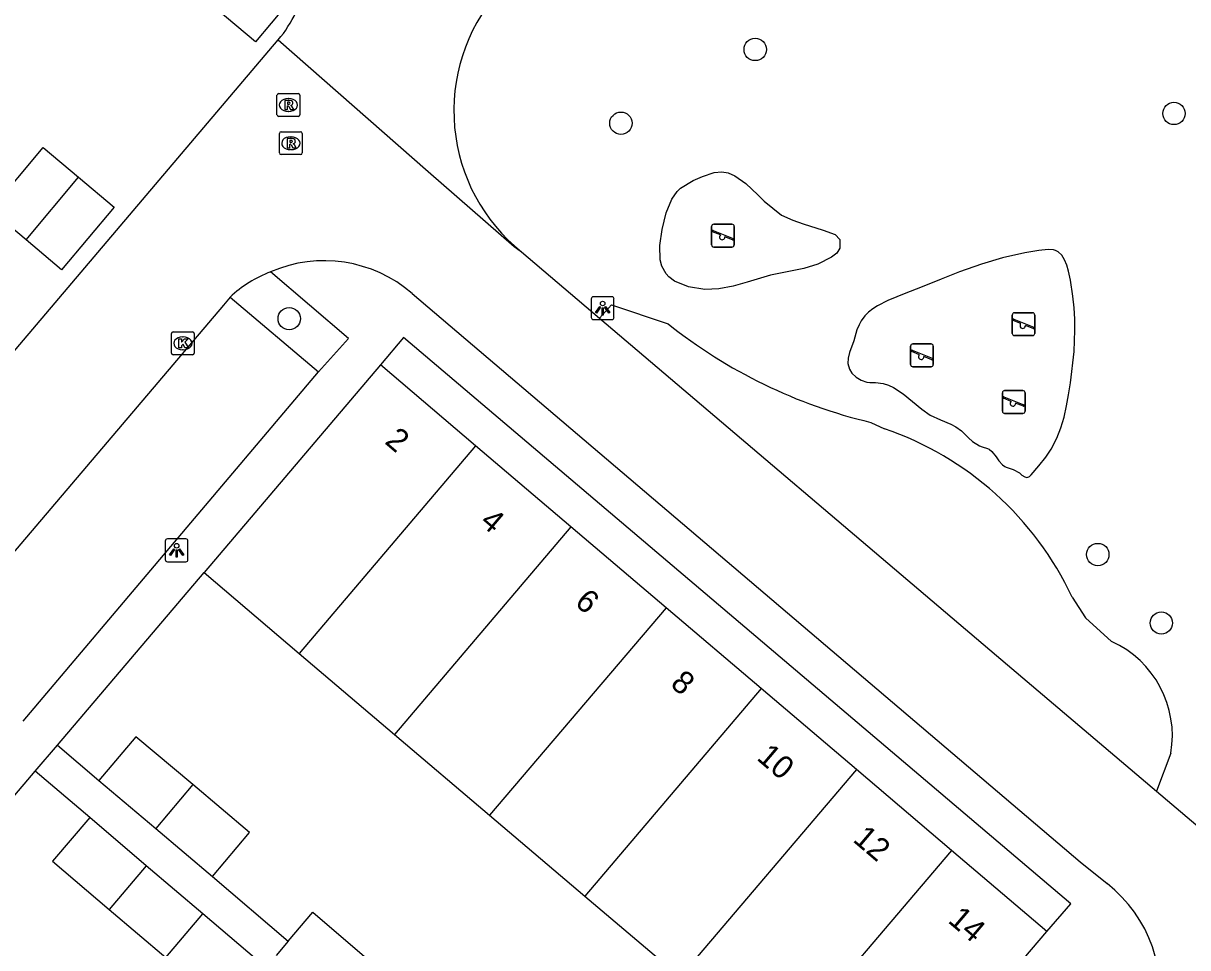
# Model space of a CAD drawing. Extents: x 156414 to 157775, y 382335 to 383765.
# Drawn here: x 157240 to 157290.9, y 382919 to 382959.4 of the extents above; entities that cross this region are included whole.
import ezdxf

# ---------------------------------------------------------------- set-up
doc = ezdxf.new("R2010")
doc.units = 0
for name, color, linetype in [('IMGEO_Boom', 7, 'Continuous'), ('IMGEO_Groenvoorziening', 7, 'Continuous'), ('IMGEO_Kolk', 7, 'Continuous'), ('IMGEO_Lichtpunt', 7, 'Continuous'), ('IMGEO_Pand', 7, 'Continuous'), ('IMGEO_Pand_nummerreeks', 7, 'Continuous'), ('IMGEO_Parkeervlak_open', 7, 'Continuous'), ('IMGEO_Rijbaan_lokaal_open', 7, 'Continuous'), ('IMGEO_Rioolput', 7, 'Continuous'), ('IMGEO_Speelvoorziening', 7, 'Continuous'), ('IMGEO_Voetpad_open', 7, 'Continuous')]:
    doc.layers.add(name, color=color, linetype=linetype)

msp = doc.modelspace()

# ---------------------------------------------------------------- linework, layer by layer
at = {"layer": 'IMGEO_Boom'}
for centre in [(157272.029, 382958.252), (157266.157, 382955.025), (157290.345, 382955.453), (157251.65, 382946.482), (157287.014, 382936.169), (157289.792, 382933.176)]:
    msp.add_circle(centre, 0.489, dxfattribs=at)
at = {"layer": 'IMGEO_Groenvoorziening'}
for points in [[(157268.133, 382951.105), (157268.388, 382951.705), (157268.617, 382952.044), (157268.768, 382952.189), (157269.312, 382952.518), (157269.726, 382952.693), (157270.237, 382952.868), (157270.566, 382952.903), (157270.847, 382952.851), (157271.141, 382952.722), (157271.617, 382952.388), (157272.145, 382951.897), (157272.42, 382951.624), (157273.184, 382951.013), (157273.679, 382950.786), (157274.121, 382950.631), (157275, 382950.344), (157275.529, 382950.162), (157275.738, 382949.943), (157275.738, 382949.567), (157275.602, 382949.352), (157275.37, 382949.163), (157274.774, 382948.86), (157274.164, 382948.678), (157272.698, 382948.386), (157271.678, 382948.082), (157271.07, 382947.903), (157270.444, 382947.78), (157269.833, 382947.755), (157269.111, 382947.871), (157268.502, 382948.126), (157268.256, 382948.306), (157268.133, 382948.435), (157267.94, 382948.771), (157267.867, 382949.05), (157267.852, 382949.678), (157267.961, 382950.375), (157268.133, 382951.105)], [(157276.339, 382945.51), (157276.153, 382945.003), (157276.098, 382944.758), (157276.088, 382944.523), (157276.152, 382944.269), (157276.26, 382944.1), (157276.444, 382943.925), (157276.668, 382943.791), (157276.914, 382943.708), (157277.045, 382943.69), (157277.287, 382943.69), (157277.632, 382943.643), (157277.857, 382943.568), (157278.075, 382943.465), (157278.496, 382943.194), (157279.314, 382942.532), (157279.688, 382942.267), (157280.128, 382942.056), (157280.581, 382941.865), (157280.798, 382941.754), (157281.052, 382941.579), (157281.358, 382941.277), (157281.534, 382941.105), (157281.837, 382940.916), (157281.957, 382940.88), (157282.193, 382940.812), (157282.258, 382940.78), (157282.384, 382940.678), (157282.565, 382940.436), (157282.683, 382940.269), (157282.85, 382940.087), (157282.946, 382940.018), (157283.013, 382939.984), (157283.319, 382939.894), (157283.583, 382939.748), (157283.696, 382939.64), (157283.819, 382939.56), (157283.916, 382939.542), (157283.998, 382939.56), (157284.03, 382939.579), (157284.097, 382939.647), (157284.44, 382940.045), (157284.741, 382940.425), (157284.976, 382940.774), (157285.223, 382941.253), (157285.398, 382941.708), (157285.538, 382942.181), (157285.648, 382942.664), (157285.737, 382943.152), (157285.817, 382943.677), (157285.974, 382945.041), (157286.015, 382945.976), (157286.007, 382946.456), (157285.979, 382946.95), (157285.926, 382947.462), (157285.817, 382948.165), (157285.736, 382948.553), (157285.66, 382948.819), (157285.562, 382949.059), (157285.436, 382949.26), (157285.276, 382949.408), (157285.167, 382949.464), (157285.077, 382949.49), (157284.842, 382949.508), (157284.441, 382949.464), (157283.819, 382949.354), (157282.852, 382949.134), (157281.932, 382948.866), (157280.963, 382948.528), (157280.158, 382948.213), (157279.257, 382947.847), (157278.613, 382947.592), (157277.83, 382947.277), (157277.38, 382947.048), (157277.175, 382946.916), (157276.988, 382946.769), (157276.823, 382946.604), (157276.664, 382946.389), (157276.57, 382946.213), (157276.48, 382945.988), (157276.339, 382945.51)], [(157265.218, 382946.505), (157265.746, 382947.085), (157268.218, 382946.261)], [(157277.085, 382941.949), (157277.684, 382941.667)], [(157285.891, 382934.309), (157286.474, 382933.397), (157287.614, 382932.371)], [(157290.21, 382927.487), (157289.585, 382925.825)]]:
    msp.add_lwpolyline(points, dxfattribs=at)
for centre, radius, start, end in [((157282.235, 382963.812), 22.461, 231.3874, 256.7455), ((157273.117, 382928.317), 14.109, 25.1291, 71.1151), ((157285.753, 382928.25), 4.522, 350.2868, 65.6973)]:
    msp.add_arc(centre, radius, start, end, dxfattribs=at)
at = {"layer": 'IMGEO_Kolk'}
for p, q in [((157246.573, 382945.904), (157247.425, 382945.904)), ((157246.498, 382944.978), (157246.498, 382945.83)), ((157246.986, 382945.684), (157247.011, 382945.684)), ((157247.499, 382945.83), (157247.499, 382944.978)), ((157247.425, 382944.904), (157246.573, 382944.904)), ((157247.009, 382945.124), (157246.984, 382945.124))]:
    msp.add_line(p, q, dxfattribs=at)
for points in [[(157246.573, 382945.904), (157247.425, 382945.904)], [(157246.498, 382944.978), (157246.498, 382945.83)], [(157246.819, 382945.604), (157246.942, 382945.604), (157246.942, 382945.453), (157247.072, 382945.604), (157247.236, 382945.604), (157247.09, 382945.453), (157247.243, 382945.204), (157247.091, 382945.204), (157247.006, 382945.368), (157246.942, 382945.301), (157246.942, 382945.204), (157246.819, 382945.204), (157246.819, 382945.604)], [(157247.499, 382945.83), (157247.499, 382944.978)], [(157247.425, 382944.904), (157246.573, 382944.904)]]:
    msp.add_lwpolyline(points, dxfattribs=at)
for centre, start, end in [((157246.575, 382945.828), 91.552, 178.448), ((157246.575, 382945.828), 91.552, 178.448), ((157247.423, 382945.828), 1.552, 88.448), ((157247.423, 382945.828), 1.552, 88.448), ((157246.575, 382944.98), 181.552, 268.448), ((157246.575, 382944.98), 181.552, 268.448), ((157247.423, 382944.98), 271.552, 358.448), ((157247.423, 382944.98), 271.552, 358.448)]:
    msp.add_arc(centre, 0.0765, start, end, dxfattribs=at)
for centre, major_axis, ratio, start_param, end_param in [((157246.985, 382945.404), (-0.387, 0.002), 0.722429, 4.712389, 7.853982), ((157247.01, 382945.404), (-0.39, 0.002), 0.717154, 1.570796, 4.712389)]:
    msp.add_ellipse(centre, major_axis=major_axis, ratio=ratio, start_param=start_param, end_param=end_param, dxfattribs=at)
at = {"layer": 'IMGEO_Lichtpunt'}
for p, q in [((157265.76, 382947.441), (157264.952, 382947.441)), ((157265.76, 382947.441), (157264.952, 382947.441)), ((157264.858, 382947.346), (157264.858, 382946.539)), ((157264.858, 382947.346), (157264.858, 382946.539)), ((157265.854, 382946.539), (157265.854, 382947.346)), ((157265.854, 382946.539), (157265.854, 382947.346)), ((157264.952, 382946.445), (157265.76, 382946.445)), ((157264.952, 382946.445), (157265.76, 382946.445)), ((157246.226, 382936.756), (157246.226, 382935.949)), ((157246.226, 382936.756), (157246.226, 382935.949)), ((157247.128, 382936.851), (157246.32, 382936.851)), ((157247.128, 382936.851), (157246.32, 382936.851)), ((157247.222, 382935.949), (157247.222, 382936.756)), ((157247.222, 382935.949), (157247.222, 382936.756)), ((157246.32, 382935.855), (157247.128, 382935.855)), ((157246.32, 382935.855), (157247.128, 382935.855))]:
    msp.add_line(p, q, dxfattribs=at)
for points in [[(157265.232, 382947.01), (157265.271, 382946.982), (157265.083, 382946.72), (157265.045, 382946.747), (157265.232, 382947.01)], [(157265.334, 382946.962), (157265.381, 382946.962), (157265.381, 382946.64), (157265.334, 382946.64), (157265.334, 382946.962)], [(157265.444, 382946.982), (157265.482, 382947.009), (157265.669, 382946.747), (157265.63, 382946.719), (157265.444, 382946.982)], [(157246.6, 382936.42), (157246.639, 382936.392), (157246.451, 382936.13), (157246.413, 382936.157), (157246.6, 382936.42)], [(157246.702, 382936.372), (157246.749, 382936.372), (157246.749, 382936.05), (157246.702, 382936.05), (157246.702, 382936.372)], [(157246.812, 382936.392), (157246.85, 382936.419), (157247.037, 382936.157), (157246.998, 382936.129), (157246.812, 382936.392)]]:
    msp.add_lwpolyline(points, dxfattribs=at)
for centre in [(157265.357, 382947.144), (157246.725, 382936.554)]:
    msp.add_circle(centre, 0.0994, dxfattribs=at)
for centre, start, end in [((157264.952, 382947.346), 90, 180), ((157264.952, 382947.346), 90, 180), ((157265.76, 382947.346), 0, 90), ((157265.76, 382947.346), 0, 90), ((157264.952, 382946.539), 180, 270), ((157264.952, 382946.539), 180, 270), ((157265.76, 382946.539), 270, 0), ((157265.76, 382946.539), 270, 360), ((157246.32, 382936.756), 90, 180), ((157246.32, 382936.756), 90, 180), ((157247.128, 382936.756), 0, 90), ((157247.128, 382936.756), 0, 90), ((157246.32, 382935.949), 180, 270), ((157246.32, 382935.949), 180, 270), ((157247.128, 382935.949), 270, 0), ((157247.128, 382935.949), 270, 360)]:
    msp.add_arc(centre, 0.0946, start, end, dxfattribs=at)
at = {"layer": 'IMGEO_Pand'}
for points in [[(157251.543, 382960.213), (157250.174, 382958.586), (157246.647, 382961.555), (157248.016, 382963.182)], [(157240.138, 382949.921), (157238.582, 382951.226), (157240.884, 382953.97), (157242.441, 382952.664)], [(157242.441, 382952.664), (157243.997, 382951.358), (157241.694, 382948.615), (157240.138, 382949.921)], [(157240.138, 382949.921), (157242.441, 382952.664)], [(157255.642, 382944.46), (157247.923, 382935.378)], [(157259.804, 382940.922), (157255.642, 382944.46)], [(157259.804, 382940.922), (157252.087, 382931.843)], [(157263.967, 382937.383), (157259.804, 382940.922)], [(157263.967, 382937.383), (157256.251, 382928.309)], [(157268.129, 382933.845), (157263.967, 382937.383)], [(157247.923, 382935.378), (157252.087, 382931.843)], [(157268.129, 382933.845), (157260.415, 382924.774)], [(157272.291, 382930.307), (157268.129, 382933.845)], [(157252.087, 382931.843), (157256.251, 382928.309)], [(157272.291, 382930.307), (157264.578, 382921.24)], [(157276.453, 382926.769), (157272.291, 382930.307)], [(157247.428, 382926.109), (157244.945, 382928.206), (157243.328, 382926.291)], [(157256.251, 382928.309), (157260.415, 382924.774)], [(157276.453, 382926.769), (157268.742, 382917.705)], [(157280.616, 382923.23), (157276.453, 382926.769)], [(157243.328, 382926.291), (157245.811, 382924.194)], [(157247.428, 382926.109), (157245.811, 382924.194)], [(157248.293, 382922.097), (157249.911, 382924.012), (157247.428, 382926.109)], [(157242.924, 382924.669), (157241.302, 382922.763), (157243.777, 382920.657)], [(157245.399, 382922.562), (157242.924, 382924.669)], [(157260.415, 382924.774), (157264.578, 382921.24)], [(157245.811, 382924.194), (157248.293, 382922.097)], [(157280.616, 382923.23), (157272.906, 382914.171)], [(157284.778, 382919.692), (157280.616, 382923.23)], [(157245.399, 382922.562), (157243.777, 382920.657)], [(157247.873, 382920.455), (157245.399, 382922.562)], [(157264.578, 382921.24), (157268.742, 382917.705)], [(157243.777, 382920.657), (157246.251, 382918.55), (157247.873, 382920.455)], [(157251.608, 382919.267), (157252.685, 382920.528), (157255.15, 382918.424)], [(157277.07, 382910.636), (157284.778, 382919.692)], [(157251.608, 382919.267), (157251.078, 382918.646)]]:
    msp.add_lwpolyline(points, dxfattribs=at)
at = {"layer": 'IMGEO_Parkeervlak_open'}
msp.add_lwpolyline([(157249.061, 382947.418), (157252.929, 382944.159)], dxfattribs=at)
at = {"layer": 'IMGEO_Rijbaan_lokaal_open'}
for points in [[(157213.752, 382914.595), (157251.17, 382958.677)], [(157251.17, 382958.677), (157257.728, 382952.922), (157257.731, 382952.919), (157261.494, 382949.64), (157261.805, 382949.403)], [(157261.805, 382949.403), (157265.218, 382946.505)], [(157249.061, 382947.418), (157248.775, 382947.071), (157236.114, 382932.189)], [(157257.02, 382947.583), (157286.241, 382922.742), (157287.42, 382921.786)], [(157265.218, 382946.505), (157282.583, 382931.763), (157289.585, 382925.825)], [(157289.585, 382925.825), (157299.524, 382917.396)]]:
    msp.add_lwpolyline(points, dxfattribs=at)
for centre, radius, start, end in [((157266.768, 382955.571), 7.917, 139.3441, 231.1788), ((157247.375, 382961.945), 5.009, 319.2646, 335.5703), ((157253.18, 382943.151), 5.864, 49.0933, 113.5426), ((157252.717, 382943.539), 5.33, 110.6361, 133.2993), ((157283.696, 382917.024), 6.045, 346.6086, 51.9764)]:
    msp.add_arc(centre, radius, start, end, dxfattribs=at)
at = {"layer": 'IMGEO_Rioolput'}
for p, q in [((157251.115, 382955.395), (157251.115, 382956.247)), ((157251.19, 382956.321), (157252.042, 382956.321)), ((157251.603, 382956.101), (157251.628, 382956.101)), ((157252.116, 382956.247), (157252.116, 382955.395)), ((157251.626, 382955.541), (157251.601, 382955.541)), ((157252.042, 382955.321), (157251.19, 382955.321)), ((157251.221, 382953.727), (157251.221, 382954.579)), ((157251.296, 382954.653), (157252.148, 382954.653)), ((157252.222, 382954.579), (157252.222, 382953.727)), ((157251.709, 382954.433), (157251.734, 382954.433)), ((157252.148, 382953.653), (157251.296, 382953.653)), ((157251.732, 382953.873), (157251.707, 382953.873))]:
    msp.add_line(p, q, dxfattribs=at)
for points in [[(157251.115, 382955.395), (157251.115, 382956.247)], [(157251.19, 382956.321), (157252.042, 382956.321)], [(157251.704, 382956.019), (157251.452, 382956.021), (157251.452, 382955.621)], [(157252.116, 382956.247), (157252.116, 382955.395)], [(157251.452, 382955.621), (157251.576, 382955.621), (157251.576, 382955.783), (157251.587, 382955.783)], [(157251.63, 382955.94), (157251.576, 382955.94), (157251.576, 382955.859)], [(157251.576, 382955.859), (157251.628, 382955.859)], [(157251.634, 382955.754), (157251.705, 382955.621), (157251.845, 382955.621), (157251.78, 382955.747)], [(157252.042, 382955.321), (157251.19, 382955.321)], [(157251.221, 382953.727), (157251.221, 382954.579)], [(157251.296, 382954.653), (157252.148, 382954.653)], [(157252.222, 382954.579), (157252.222, 382953.727)], [(157251.81, 382954.351), (157251.558, 382954.353), (157251.558, 382953.953)], [(157251.558, 382953.953), (157251.682, 382953.953), (157251.682, 382954.115), (157251.693, 382954.115)], [(157251.736, 382954.272), (157251.682, 382954.272), (157251.682, 382954.191)], [(157251.682, 382954.191), (157251.734, 382954.191)], [(157251.74, 382954.086), (157251.811, 382953.953), (157251.951, 382953.953), (157251.886, 382954.079)], [(157252.148, 382953.653), (157251.296, 382953.653)]]:
    msp.add_lwpolyline(points, dxfattribs=at)
for centre, radius, start, end in [((157251.192, 382956.245), 0.0765, 91.552, 178.448), ((157251.192, 382956.245), 0.0765, 91.552, 178.448), ((157251.703, 382955.909), 0.109, 350.3612, 89.416), ((157252.04, 382956.245), 0.0765, 1.552, 88.448), ((157252.04, 382956.245), 0.0765, 1.552, 88.448), ((157251.586, 382955.73), 0.0533, 26.0293, 88.6989), ((157251.612, 382956.048), 0.19, 274.7715, 282.9687), ((157251.636, 382955.844), 0.0964, 77.0061, 93.1865), ((157251.65, 382955.901), 0.0378, 276.6634, 79.6772), ((157251.701, 382955.909), 0.112, 277.5842, 350.9817), ((157251.685, 382955.694), 0.108, 29.5134, 73.7905), ((157251.192, 382955.397), 0.0765, 181.552, 268.448), ((157251.192, 382955.397), 0.0765, 181.552, 268.448), ((157252.04, 382955.397), 0.0765, 271.552, 358.448), ((157252.04, 382955.397), 0.0765, 271.552, 358.448), ((157251.298, 382954.577), 0.0765, 91.552, 178.448), ((157251.298, 382954.577), 0.0765, 91.552, 178.448), ((157252.146, 382954.577), 0.0765, 1.552, 88.448), ((157252.146, 382954.577), 0.0765, 1.552, 88.448), ((157251.692, 382954.062), 0.0533, 26.0293, 88.6989), ((157251.718, 382954.38), 0.19, 274.7715, 282.9687), ((157251.742, 382954.176), 0.0964, 77.0061, 93.1865), ((157251.756, 382954.233), 0.0378, 276.6634, 79.6772), ((157251.809, 382954.241), 0.109, 350.3612, 89.416), ((157251.807, 382954.241), 0.112, 277.5842, 350.9817), ((157251.791, 382954.026), 0.108, 29.5134, 73.7905), ((157251.298, 382953.729), 0.0765, 181.552, 268.448), ((157251.298, 382953.729), 0.0765, 181.552, 268.448), ((157252.146, 382953.729), 0.0765, 271.552, 358.448), ((157252.146, 382953.729), 0.0765, 271.552, 358.448)]:
    msp.add_arc(centre, radius, start, end, dxfattribs=at)
for centre, major_axis, ratio, start_param, end_param in [((157251.602, 382955.821), (-0.387, 0.002), 0.722429, 4.712389, 7.853982), ((157251.627, 382955.821), (-0.39, 0.002), 0.717154, 1.570796, 4.712389), ((157251.708, 382954.153), (-0.387, 0.002), 0.722429, 4.712389, 7.853982), ((157251.733, 382954.153), (-0.39, 0.002), 0.717154, 1.570796, 4.712389)]:
    msp.add_ellipse(centre, major_axis=major_axis, ratio=ratio, start_param=start_param, end_param=end_param, dxfattribs=at)
at = {"layer": 'IMGEO_Speelvoorziening'}
for p, q in [((157270.122, 382949.712), (157270.122, 382950.512)), ((157270.122, 382950.512), (157270.122, 382949.712)), ((157270.222, 382950.612), (157271.012, 382950.612)), ((157271.012, 382950.612), (157270.222, 382950.612)), ((157271.112, 382950.512), (157271.112, 382949.712)), ((157271.112, 382949.712), (157271.112, 382950.512)), ((157270.505, 382950.14), (157270.166, 382950.277)), ((157270.191, 382950.337), (157271.067, 382949.984)), ((157271.043, 382949.924), (157270.703, 382950.061)), ((157271.012, 382949.612), (157270.222, 382949.612)), ((157270.222, 382949.612), (157271.012, 382949.612)), ((157283.268, 382945.839), (157283.268, 382946.639)), ((157283.268, 382946.639), (157283.268, 382945.839)), ((157283.651, 382946.267), (157283.312, 382946.404)), ((157283.337, 382946.464), (157284.213, 382946.111)), ((157283.368, 382946.739), (157284.158, 382946.739)), ((157284.158, 382946.739), (157283.368, 382946.739)), ((157284.258, 382946.639), (157284.258, 382945.839)), ((157284.258, 382945.839), (157284.258, 382946.639)), ((157284.189, 382946.051), (157283.849, 382946.188)), ((157278.929, 382945.377), (157279.719, 382945.377)), ((157279.719, 382945.377), (157278.929, 382945.377)), ((157284.158, 382945.739), (157283.368, 382945.739)), ((157283.368, 382945.739), (157284.158, 382945.739)), ((157278.829, 382944.477), (157278.829, 382945.277)), ((157278.829, 382945.277), (157278.829, 382944.477)), ((157279.212, 382944.905), (157278.873, 382945.042)), ((157278.898, 382945.102), (157279.774, 382944.749)), ((157279.75, 382944.689), (157279.41, 382944.826)), ((157279.819, 382945.277), (157279.819, 382944.477)), ((157279.819, 382944.477), (157279.819, 382945.277)), ((157279.719, 382944.377), (157278.929, 382944.377)), ((157278.929, 382944.377), (157279.719, 382944.377)), ((157282.94, 382943.339), (157283.73, 382943.339)), ((157283.73, 382943.339), (157282.94, 382943.339)), ((157282.84, 382942.439), (157282.84, 382943.239)), ((157282.84, 382943.239), (157282.84, 382942.439)), ((157283.223, 382942.867), (157282.884, 382943.004)), ((157282.909, 382943.064), (157283.785, 382942.711)), ((157283.761, 382942.651), (157283.421, 382942.788)), ((157283.83, 382943.239), (157283.83, 382942.439)), ((157283.83, 382942.439), (157283.83, 382943.239)), ((157283.73, 382942.339), (157282.94, 382942.339)), ((157282.94, 382942.339), (157283.73, 382942.339))]:
    msp.add_line(p, q, dxfattribs=at)
for centre, radius, start, end in [((157270.222, 382950.512), 0.1, 90, 180), ((157270.222, 382950.512), 0.1, 90, 180), ((157271.012, 382950.512), 0.1, 0, 90), ((157271.012, 382950.512), 0.1, 360, 90), ((157270.179, 382950.307), 0.0327, 68.078, 248.078), ((157270.584, 382950.05), 0.12, 130.9928, 5.1632), ((157271.055, 382949.954), 0.0327, 248.078, 68.078), ((157270.222, 382949.712), 0.1, 180, 270), ((157270.222, 382949.712), 0.1, 180, 270), ((157271.012, 382949.712), 0.1, 270, 0), ((157271.012, 382949.712), 0.1, 270, 0), ((157283.368, 382946.639), 0.1, 90, 180), ((157283.368, 382946.639), 0.1, 90, 180), ((157283.325, 382946.434), 0.0327, 68.078, 248.078), ((157284.158, 382946.639), 0.1, 0, 90), ((157284.158, 382946.639), 0.1, 360, 90), ((157283.368, 382945.839), 0.1, 180, 270), ((157283.368, 382945.839), 0.1, 180, 270), ((157283.73, 382946.177), 0.12, 130.9928, 5.1632), ((157284.158, 382945.839), 0.1, 270, 0), ((157284.158, 382945.839), 0.1, 270, 0), ((157284.201, 382946.081), 0.0327, 248.078, 68.078), ((157278.929, 382945.277), 0.1, 90, 180), ((157278.929, 382945.277), 0.1, 90, 180), ((157279.719, 382945.277), 0.1, 0, 90), ((157279.719, 382945.277), 0.1, 360, 90), ((157278.886, 382945.072), 0.0327, 68.078, 248.078), ((157279.291, 382944.815), 0.12, 130.9928, 5.1632), ((157278.929, 382944.477), 0.1, 180, 270), ((157278.929, 382944.477), 0.1, 180, 270), ((157279.719, 382944.477), 0.1, 270, 0), ((157279.719, 382944.477), 0.1, 270, 0), ((157279.762, 382944.719), 0.0327, 248.078, 68.078), ((157282.94, 382943.239), 0.1, 90, 180), ((157282.94, 382943.239), 0.1, 90, 180), ((157283.73, 382943.239), 0.1, 0, 90), ((157283.73, 382943.239), 0.1, 360, 90), ((157282.897, 382943.034), 0.0327, 68.078, 248.078), ((157283.302, 382942.777), 0.12, 130.9928, 5.1632), ((157282.94, 382942.439), 0.1, 180, 270), ((157282.94, 382942.439), 0.1, 180, 270), ((157283.73, 382942.439), 0.1, 270, 0), ((157283.73, 382942.439), 0.1, 270, 0), ((157283.773, 382942.681), 0.0327, 248.078, 68.078)]:
    msp.add_arc(centre, radius, start, end, dxfattribs=at)
at = {"layer": 'IMGEO_Voetpad_open'}
for points in [[(157252.929, 382944.159), (157254.247, 382945.619), (157250.838, 382948.527)], [(157284.778, 382919.692), (157285.834, 382920.9), (157256.655, 382945.661), (157255.642, 382944.46)], [(157240.012, 382928.884), (157252.929, 382944.159)], [(157241.51, 382927.836), (157247.923, 382935.378)], [(157240.538, 382926.692), (157241.51, 382927.836)], [(157241.51, 382927.836), (157243.328, 382926.291)], [(157233.421, 382918.323), (157240.538, 382926.692)], [(157242.924, 382924.669), (157240.538, 382926.692)], [(157248.293, 382922.097), (157251.608, 382919.267)], [(157250.621, 382918.111), (157247.873, 382920.455)]]:
    msp.add_lwpolyline(points, dxfattribs=at)

# ---------------------------------------------------------------- texts
at = {"layer": 'IMGEO_Pand_nummerreeks'}
for s, p in [('2', (157255.787, 382941.055)), ('4', (157259.945, 382937.52)), ('6', (157264.091, 382933.997)), ('8', (157268.273, 382930.441)), ('10', (157272.053, 382927.228)), ('12', (157276.256, 382923.655)), ('14', (157280.418, 382920.117))]:
    msp.add_text(s, height=1, rotation=319.6351, dxfattribs=at).set_placement(p)

doc.saveas('drawing.dxf')
